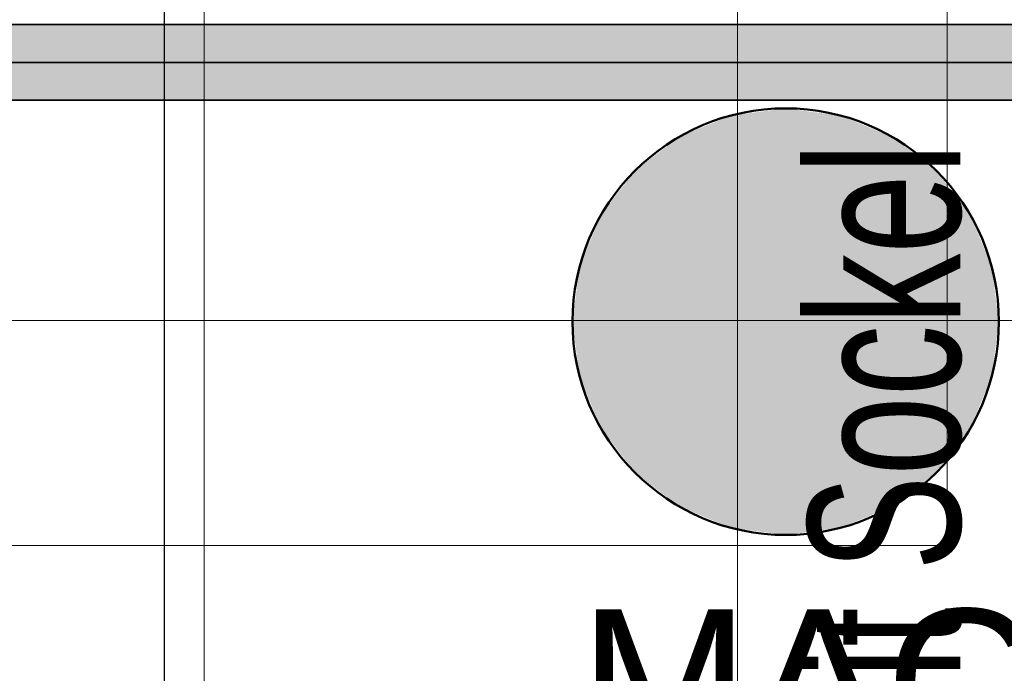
# Model space of a CAD drawing. Extents: x -459 to 541, y -543 to 550.
# Tile 412 of 577: x 66 to 82, y 368 to 379. Entities that reach past the tile are written whole.
import ezdxf
from ezdxf.lldxf.tags import DXFTag

# ---------------------------------------------------------------- set-up
doc = ezdxf.new("R2010")
doc.units = 0
doc.layers.get('0').update_dxf_attribs({"lineweight": 35})
for name, color, linetype, lineweight in [('0-Shading', 7, 'Continuous', 35), ('5_UG-BESTAND', 7, 'Continuous', 25), ('5_UG-STATIK', 7, 'Continuous', 25), ('5_UG-TEXT-MASS', 7, 'Continuous', 25)]:
    doc.layers.add(name, color=color, linetype=linetype, lineweight=lineweight)
for name, color, linetype, lineweight, true_color in [('H_Vorlauf', 1, 'Continuous', 35, 0xff0000), ('SERVICESPACE', 2, 'PHANTOM', 18, 0xffff00), ('X_Geometrie', 3, 'Continuous', 50, 0x00ff00), ('X_Geometrie-Shading', 3, 'Continuous', 50, 0x00ff00), ('X_Schnittangaben', 7, 'Continuous', 25, 0xc0c0c0), ('X_Text', 2, 'Continuous', 35, 0xffff00)]:
    doc.layers.add(name, color=color, linetype=linetype, lineweight=lineweight, true_color=true_color)
doc.styles.get("Standard").update_dxf_attribs({"font": 'arial.ttf'})
tags = doc.linetypes.add('PHANTOM', pattern=[2.5, 1.25, -0.25, 0.25, -0.25, 0.25, -0.25]).pattern_tags.tags
tags[14:15] = [DXFTag(74, 4), DXFTag(75, 0), DXFTag(340, '0'), DXFTag(46, 1.0), DXFTag(50, 0.0), DXFTag(44, 0.0), DXFTag(45, 0.0)]
tags[12:13] = [DXFTag(74, 4), DXFTag(75, 0), DXFTag(340, '0'), DXFTag(46, 1.0), DXFTag(50, 0.0), DXFTag(44, 0.0), DXFTag(45, 0.0)]
tags[10:11] = [DXFTag(74, 4), DXFTag(75, 0), DXFTag(340, '0'), DXFTag(46, 1.0), DXFTag(50, 0.0), DXFTag(44, 0.0), DXFTag(45, 0.0)]
tags[8:9] = [DXFTag(74, 4), DXFTag(75, 0), DXFTag(340, '0'), DXFTag(46, 1.0), DXFTag(50, 0.0), DXFTag(44, 0.0), DXFTag(45, 0.0)]
tags[6:7] = [DXFTag(74, 4), DXFTag(75, 0), DXFTag(340, '0'), DXFTag(46, 1.0), DXFTag(50, 0.0), DXFTag(44, 0.0), DXFTag(45, 0.0)]
tags[4:5] = [DXFTag(74, 4), DXFTag(75, 0), DXFTag(340, '0'), DXFTag(46, 1.0), DXFTag(50, 0.0), DXFTag(44, 0.0), DXFTag(45, 0.0)]
tags = doc.linetypes.add('STRICHPUNKT2', pattern=[12.7, 6.35, -3.175, 0, -3.175]).pattern_tags.tags
tags[10:11] = [DXFTag(74, 4), DXFTag(75, 0), DXFTag(340, '0'), DXFTag(46, 0.0), DXFTag(50, 0.0), DXFTag(44, 0.0), DXFTag(45, 0.0)]
tags[8:9] = [DXFTag(74, 4), DXFTag(75, 0), DXFTag(340, '0'), DXFTag(46, 0.0), DXFTag(50, 0.0), DXFTag(44, 0.0), DXFTag(45, 0.0)]
tags[6:7] = [DXFTag(74, 4), DXFTag(75, 0), DXFTag(340, '0'), DXFTag(46, 0.0), DXFTag(50, 0.0), DXFTag(44, 0.0), DXFTag(45, 0.0)]
tags[4:5] = [DXFTag(74, 4), DXFTag(75, 0), DXFTag(340, '0'), DXFTag(46, 0.0), DXFTag(50, 0.0), DXFTag(44, 0.0), DXFTag(45, 0.0)]
tags = doc.linetypes.add('STRICHPUNKT2_S5', pattern=[0.01, 0.008, -0.001, 0, -0.001]).pattern_tags.tags
tags[10:11] = [DXFTag(74, 4), DXFTag(75, 0), DXFTag(340, '0'), DXFTag(46, 1.0), DXFTag(50, 0.0), DXFTag(44, 0.0), DXFTag(45, 0.0)]
tags[8:9] = [DXFTag(74, 4), DXFTag(75, 0), DXFTag(340, '0'), DXFTag(46, 1.0), DXFTag(50, 0.0), DXFTag(44, 0.0), DXFTag(45, 0.0)]
tags[6:7] = [DXFTag(74, 4), DXFTag(75, 0), DXFTag(340, '0'), DXFTag(46, 1.0), DXFTag(50, 0.0), DXFTag(44, 0.0), DXFTag(45, 0.0)]
tags[4:5] = [DXFTag(74, 4), DXFTag(75, 0), DXFTag(340, '0'), DXFTag(46, 1.0), DXFTag(50, 0.0), DXFTag(44, 0.0), DXFTag(45, 0.0)]

# ---------------------------------------------------------------- blocks, each defined once
blk = doc.blocks.new('Shading-A07ALAKX1N', base_point=(152.549, 262.235))
at = {"layer": '0-Shading', "color": 14, "true_color": 0xa00000}
for points in [[(128.065, 378.42), (5.622, 378.42), (127.403, 378.352)], [(6.421, 378.337), (127.361, 378.348), (5.622, 378.42), (127.403, 378.352)], [(127.361, 378.348), (6.421, 378.337), (127.258, 378.337)], [(126.311, 377.18), (125.739, 377.264), (44.63, 377.18), (44.754, 377.264)]]:
    blk.add_solid(points, dxfattribs=at)
at = {"layer": '0-Shading', "color": 12, "true_color": 0xd90000}
for points in [[(126.468, 378.12), (127.258, 378.337), (7.266, 378.12), (6.421, 378.337)], [(126.432, 378.11), (126.468, 378.12), (7.304, 378.11), (7.266, 378.12)], [(125.739, 377.264), (125.642, 377.384), (8.081, 377.264), (8.177, 377.384)], [(125.642, 377.384), (125.555, 377.49), (8.177, 377.384), (8.263, 377.49)]]:
    blk.add_solid(points, dxfattribs=at)
at = {"layer": '0-Shading', "color": 1, "true_color": 0xfa0000}
for points in [[(126.432, 378.11), (7.304, 378.11), (125.809, 377.8), (7.978, 377.8)], [(125.809, 377.8), (7.978, 377.8), (125.555, 377.49), (8.263, 377.49)]]:
    blk.add_solid(points, dxfattribs=at)
blk = doc.blocks.new('Shading-A07ALAL11N', base_point=(78.434, 373.546))
at = {"layer": 'X_Geometrie-Shading', "color": 1, "true_color": 0xff0000}
for points in [[(78.434, 373.546), (78.434, 377.046), (77.528, 376.926)], [(78.434, 373.546), (79.339, 376.926), (78.434, 377.046)], [(78.434, 373.546), (77.528, 376.926), (76.684, 376.577)], [(78.434, 373.546), (80.184, 376.577), (79.339, 376.926)], [(78.434, 373.546), (76.684, 376.577), (75.959, 376.02)], [(78.434, 373.546), (80.908, 376.02), (80.184, 376.577)], [(78.434, 373.546), (75.959, 376.02), (75.403, 375.296)], [(78.434, 373.546), (81.465, 375.296), (80.908, 376.02)], [(78.434, 373.546), (75.403, 375.296), (75.053, 374.451)], [(78.434, 373.546), (81.814, 374.451), (81.465, 375.296)], [(78.434, 373.546), (75.053, 374.451), (74.934, 373.546)], [(78.434, 373.546), (81.934, 373.546), (81.814, 374.451)], [(78.434, 373.546), (74.934, 373.546), (75.053, 372.64)], [(78.434, 373.546), (75.053, 372.64), (75.403, 371.796)], [(78.434, 373.546), (75.403, 371.796), (75.959, 371.071)], [(78.434, 373.546), (75.959, 371.071), (76.684, 370.514)], [(78.434, 373.546), (76.684, 370.514), (77.528, 370.165)], [(78.434, 373.546), (77.528, 370.165), (78.434, 370.046)], [(78.434, 373.546), (78.434, 370.046), (79.339, 370.165)], [(78.434, 373.546), (79.339, 370.165), (80.184, 370.514)], [(78.434, 373.546), (80.184, 370.514), (80.908, 371.071)], [(78.434, 373.546), (80.908, 371.071), (81.465, 371.796)], [(78.434, 373.546), (81.465, 371.796), (81.814, 372.64)], [(78.434, 373.546), (81.814, 372.64), (81.934, 373.546)]]:
    blk.add_solid(points, dxfattribs=at)
blk = doc.blocks.new('Schnitt-A07ALAQV1N', base_point=(-235.17, 202.998))
at = {"color": 0, "linetype": 'ByBlock', "lineweight": -2, "ltscale": 0.25}
blk.add_line((68.241, 361.625), (68.241, 409.47), dxfattribs=at)
blk = doc.blocks.new('Referenz-A07ALAR41N', base_point=(-170.808, 0))
at = {"layer": '5_UG-BESTAND', "color": 0, "linetype": 'STRICHPUNKT2_S5', "lineweight": 13, "ltscale": 0.13}
blk.add_line((68.892, 323.748), (68.892, 386.977), dxfattribs=at)
at = {"layer": '5_UG-TEXT-MASS', "color": 0, "lineweight": 13}
for p, q in [((77.644, 350.179), (77.644, 386.977)), ((30.664, 373.564), (92.447, 373.564))]:
    blk.add_line(p, q, dxfattribs=at)
at = {"layer": '5_UG-STATIK', "color": 0, "lineweight": -2, "char_height": 2.5, "attachment_point": 1, "rotation": 90}
for s, insert in [('{\\W0.67;\\fArial;Sockel}', (78.8, 369.46)), ('{\\W0.67;\\fArial;mit}', (78.8, 365.74))]:
    blk.add_mtext(s, dxfattribs=dict(at, insert=insert))
blk = doc.blocks.new('Zylinder-A07ALBQE1N', base_point=(74.934, 370.046))
at = {"color": 0, "linetype": 'ByBlock', "lineweight": -2, "ltscale": 0.5}
blk.add_circle((78.434, 373.546), 3.5, dxfattribs=at)
blk = doc.blocks.new('Einzeiliger Text-A07ALBQK1N', base_point=(75.048, 366.428))
at = {"color": 0, "lineweight": -2, "insert": (75.048, 368.828), "char_height": 2.4, "attachment_point": 1}
blk.add_mtext('{\\fArial;MAG}', dxfattribs=at)
blk = doc.blocks.new('Rohr - 1703-A07ALBYU1N', base_point=(3.029, 272.492))
at = {"color": 0, "linetype": 'ByBlock', "lineweight": -2, "ltscale": 0.35}
blk.add_line((3.029, 377.8), (155.069, 377.8), dxfattribs=at)
blk = doc.blocks.new('Geometrie-A07ALC2G1N', base_point=(-101.131, 241.343))
at = {"layer": 'H_Vorlauf', "lineweight": -2}
for p, q in [((154.139, 378.42), (3.597, 378.42)), ((3.597, 377.18), (154.139, 377.18))]:
    blk.add_line(p, q, dxfattribs=at)

msp = doc.modelspace()

# ---------------------------------------------------------------- linework, layer by layer
at = {"layer": 'SERVICESPACE', "ltscale": 0.18}
for p, q in [((81.083, 369.874), (81.083, 387.019)), ((81.083, 387.019), (81.083, 369.874)), ((63.077, 369.874), (81.083, 369.874)), ((81.083, 369.874), (81.083, 369.874))]:
    msp.add_line(p, q, dxfattribs=at)

# ---------------------------------------------------------------- block references
at = {"color": 251, "lineweight": 25, "ltscale": 0.25, "true_color": 0x585858}
msp.add_blockref('Referenz-A07ALAR41N', (-170.808, 0), dxfattribs=at)
msp.add_blockref('Shading-A07ALAKX1N', (152.549, 262.235))
at = {"linetype": 'Continuous', "ltscale": 0.35}
msp.add_blockref('Geometrie-A07ALC2G1N', (-101.131, 241.343), dxfattribs=at)
at = {"layer": 'H_Vorlauf', "ltscale": 0.35}
msp.add_blockref('Rohr - 1703-A07ALBYU1N', (3.029, 272.492), dxfattribs=at)
at = {"layer": 'X_Geometrie'}
msp.add_blockref('Shading-A07ALAL11N', (78.434, 373.546), dxfattribs=at)
at = {"layer": 'X_Geometrie', "color": 1, "ltscale": 0.5, "true_color": 0xff0000}
msp.add_blockref('Zylinder-A07ALBQE1N', (74.934, 370.046), dxfattribs=at)
at = {"layer": 'X_Schnittangaben', "color": 1, "linetype": 'STRICHPUNKT2', "ltscale": 0.25, "true_color": 0xff0000}
msp.add_blockref('Schnitt-A07ALAQV1N', (-235.17, 202.998), dxfattribs=at)
at = {"layer": 'X_Text', "ltscale": 0.35}
msp.add_blockref('Einzeiliger Text-A07ALBQK1N', (75.048, 366.428), dxfattribs=at)

doc.saveas('drawing.dxf')
